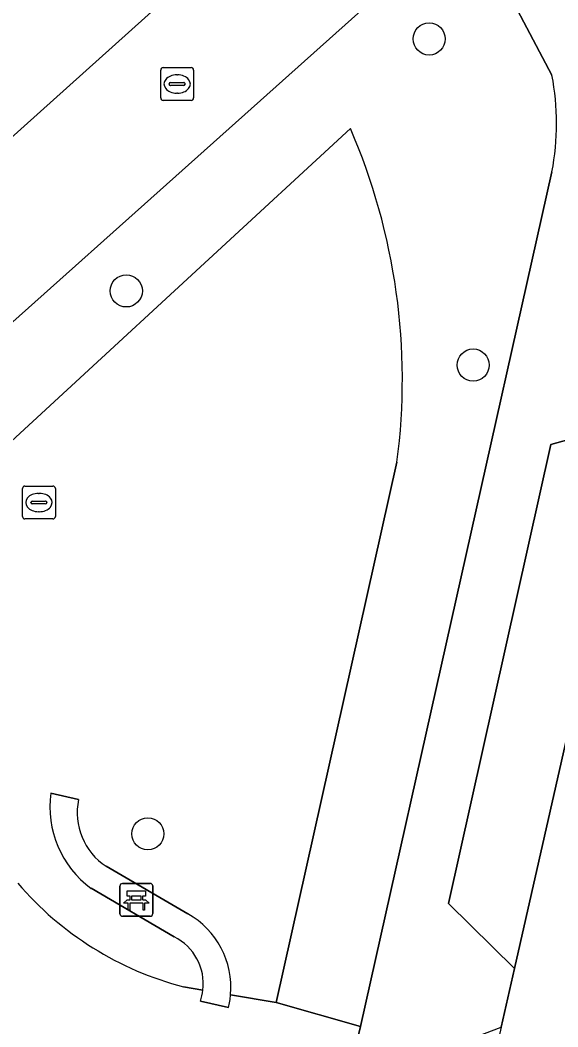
# Model space of a CAD drawing. Extents: x 162172 to 163187, y 382874 to 383685.
# Drawn here: x 163000.22 to 163016.6, y 383406.36 to 383437.03 of the extents above; entities that cross this region are included whole.
import ezdxf

# ---------------------------------------------------------------- set-up
doc = ezdxf.new("R2010")
doc.units = 0
for name, color, linetype in [('IMGEO_Bank', 7, 'Continuous'), ('IMGEO_Boom', 7, 'Continuous'), ('IMGEO_Erf', 7, 'Continuous'), ('IMGEO_Groenvoorziening', 7, 'Continuous'), ('IMGEO_Kolk', 7, 'Continuous'), ('IMGEO_Rijbaan_lokaal_open', 7, 'Continuous'), ('IMGEO_Rioolput', 7, 'Continuous'), ('IMGEO_Terreindeel_gesloten', 7, 'Continuous'), ('IMGEO_Voetpad_halfverhard', 7, 'Continuous'), ('IMGEO_Voetpad_open', 7, 'Continuous')]:
    doc.layers.add(name, color=color, linetype=linetype)

msp = doc.modelspace()

# ---------------------------------------------------------------- linework, layer by layer
at = {"layer": 'IMGEO_Bank'}
for p, q in [((163003.262, 383409.803), (163003.262, 383410.644)), ((163003.262, 383410.644), (163003.262, 383409.803)), ((163003.337, 383410.728), (163004.178, 383410.728)), ((163004.178, 383410.728), (163003.337, 383410.728)), ((163004.262, 383410.653), (163004.262, 383409.812)), ((163004.262, 383409.812), (163004.262, 383410.653)), ((163003.571, 383410.234), (163003.571, 383410.34)), ((163003.615, 383410.34), (163003.615, 383410.234)), ((163003.903, 383410.346), (163003.621, 383410.346)), ((163003.621, 383410.228), (163003.903, 383410.228)), ((163003.909, 383410.234), (163003.909, 383410.34)), ((163003.953, 383410.34), (163003.953, 383410.234)), ((163003.959, 383410.126), (163003.566, 383410.126)), ((163004.187, 383409.728), (163003.346, 383409.728)), ((163003.346, 383409.728), (163004.187, 383409.728))]:
    msp.add_line(p, q, dxfattribs=at)
for points in [[(163003.565, 383410.346), (163003.479, 383410.346), (163003.479, 383410.507), (163004.042, 383410.507), (163004.042, 383410.346), (163003.959, 383410.346)], [(163003.509, 383410.126), (163003.367, 383410.126), (163003.479, 383410.228), (163003.565, 383410.228)], [(163003.959, 383410.228), (163004.042, 383410.228), (163004.154, 383410.126), (163004.015, 383410.126)], [(163003.559, 383410.119), (163003.559, 383409.912), (163003.516, 383409.912), (163003.516, 383410.119)], [(163004.009, 383410.119), (163004.009, 383409.912), (163003.965, 383409.912), (163003.965, 383410.119)]]:
    msp.add_lwpolyline(points, dxfattribs=at)
for centre, radius, start, end in [((163003.34, 383410.65), 0.0779, 92.4484, 184.2845), ((163003.34, 383410.65), 0.0779, 92.4484, 184.2845), ((163004.184, 383410.65), 0.0779, 2.4484, 94.2845), ((163004.184, 383410.65), 0.0779, 2.4484, 94.2845), ((163003.564, 383410.339), 0.00671, 2.8957, 87.1043), ((163003.564, 383410.235), 0.00671, 272.8957, 357.1043), ((163003.621, 383410.339), 0.00671, 92.8957, 177.1043), ((163003.621, 383410.235), 0.00671, 182.8957, 267.1043), ((163003.903, 383410.339), 0.00671, 2.8957, 87.1043), ((163003.903, 383410.235), 0.00671, 272.8957, 357.1043), ((163003.96, 383410.339), 0.00671, 92.8957, 177.1043), ((163003.96, 383410.235), 0.00671, 182.8957, 267.1043), ((163003.509, 383410.119), 0.00671, 2.8957, 87.1043), ((163003.566, 383410.119), 0.00671, 92.8957, 177.1043), ((163003.958, 383410.119), 0.00671, 2.8957, 87.1043), ((163004.015, 383410.119), 0.00671, 92.8957, 177.1043), ((163003.34, 383409.806), 0.0779, 182.4484, 274.2845), ((163003.34, 383409.806), 0.0779, 182.4484, 274.2845), ((163004.184, 383409.806), 0.0779, 272.4484, 4.2845), ((163004.184, 383409.806), 0.0779, 272.4484, 4.2845)]:
    msp.add_arc(centre, radius, start, end, dxfattribs=at)
at = {"layer": 'IMGEO_Boom'}
for centre in [(163012.677, 383436.454), (163003.455, 383428.778), (163014.016, 383426.521), (163004.112, 383412.241)]:
    msp.add_circle(centre, 0.489, dxfattribs=at)
at = {"layer": 'IMGEO_Erf'}
msp.add_lwpolyline([(163011.861, 383444.157), (163004.216, 383459.722), (163003.769, 383459.502), (163009.733, 383447.414), (163004.831, 383443.016), (163000.374, 383439.017), (162995.916, 383435.018), (162991.459, 383431.019), (162987.003, 383427.021), (162982.546, 383423.022), (162978.088, 383419.023), (162973.631, 383415.024), (162969.174, 383411.025), (162964.717, 383407.026), (162960.292, 383403.056), (162962.892, 383400.162)], close=True, dxfattribs=at)
at = {"layer": 'IMGEO_Groenvoorziening'}
for points in [[(163016.414, 383435.351), (163013.84, 383440.229), (162990.828, 383419.638), (162993.022, 383417.804), (163010.278, 383433.725)], [(163010.278, 383433.725), (162993.022, 383417.804)], [(163011.697, 383423.565), (163008.022, 383407.105), (163010.585, 383406.368), (163016.414, 383432.41)], [(163006.632, 383407.338), (163008.022, 383407.105), (163011.697, 383423.565)], [(163001.157, 383413.481), (163002.004, 383413.286)], [(163002.845, 383411.251), (163005.331, 383409.805)], [(163004.914, 383409.103), (163002.387, 383410.58)], [(163005.2, 383407.578), (163005.789, 383407.479)]]:
    msp.add_lwpolyline(points, dxfattribs=at)
msp.add_lwpolyline([(163019.047, 383424.802), (163019.055, 383424.84), (163016.386, 383424.1), (163013.265, 383410.116), (163015.272, 383408.136)], close=True, dxfattribs=at)
for centre, radius, start, end in [((163008.871, 383433.881), 7.685, 348.9686, 11.0314), ((162992.59, 383426.076), 19.271, 352.5146, 23.387), ((162992.59, 383426.076), 19.271, 352.5146, 23.387), ((163004.208, 383413.063), 3.08, 172.2071, 233.7459), ((163003.907, 383412.881), 1.946, 167.995, 236.9124), ((163007.726, 383417.234), 9.981, 220.6349, 255.338), ((163004.052, 383407.554), 2.589, 355.209, 60.4019), ((163004.194, 383407.667), 1.606, 353.265, 63.366)]:
    msp.add_arc(centre, radius, start, end, dxfattribs=at)
at = {"layer": 'IMGEO_Kolk'}
for p, q in [((163004.503, 383434.656), (163004.503, 383435.508)), ((163004.578, 383435.582), (163005.43, 383435.582)), ((163004.991, 383435.362), (163005.016, 383435.362)), ((163005.504, 383435.508), (163005.504, 383434.656)), ((163004.762, 383435.076), (163004.762, 383435.088)), ((163005.2, 383435.039), (163004.802, 383435.039)), ((163004.805, 383435.125), (163005.203, 383435.125)), ((163005.246, 383435.088), (163005.246, 383435.076)), ((163005.014, 383434.802), (163004.989, 383434.802)), ((163005.43, 383434.582), (163004.578, 383434.582))]:
    msp.add_line(p, q, dxfattribs=at)
for points in [[(163004.503, 383434.656), (163004.503, 383435.508)], [(163004.578, 383435.582), (163005.43, 383435.582)], [(163005.504, 383435.508), (163005.504, 383434.656)], [(163005.43, 383434.582), (163004.578, 383434.582)]]:
    msp.add_lwpolyline(points, dxfattribs=at)
for centre, radius, start, end in [((163004.58, 383435.506), 0.0765, 91.552, 178.448), ((163004.58, 383435.506), 0.0765, 91.552, 178.448), ((163005.428, 383435.506), 0.0765, 1.552, 88.448), ((163005.428, 383435.506), 0.0765, 1.552, 88.448), ((163004.802, 383435.085), 0.0403, 85.8775, 175.7526), ((163004.799, 383435.075), 0.0366, 178.938, 274.7102), ((163005.203, 383435.082), 0.043, 264.8664, 352.4533), ((163005.207, 383435.087), 0.0386, 1.7309, 96.639), ((163004.58, 383434.658), 0.0765, 181.552, 268.448), ((163004.58, 383434.658), 0.0765, 181.552, 268.448), ((163005.428, 383434.658), 0.0765, 271.552, 358.448), ((163005.428, 383434.658), 0.0765, 271.552, 358.448)]:
    msp.add_arc(centre, radius, start, end, dxfattribs=at)
for centre, major_axis, ratio, start_param, end_param in [((163004.99, 383435.082), (-0.387, 0.002), 0.722429, 4.712389, 7.853982), ((163005.015, 383435.082), (-0.39, 0.002), 0.717154, 1.570796, 4.712389)]:
    msp.add_ellipse(centre, major_axis=major_axis, ratio=ratio, start_param=start_param, end_param=end_param, dxfattribs=at)
at = {"layer": 'IMGEO_Rijbaan_lokaal_open'}
msp.add_lwpolyline([(163022.354, 383423.663), (163022.436, 383424.025), (163019.047, 383424.802), (163015.272, 383408.136), (163014.868, 383406.351), (163011.829, 383392.937), (163011.407, 383391.075), (163008.426, 383377.913), (163006.353, 383368.763), (163003.068, 383354.264), (163002.899, 383353.516), (163002.732, 383353.18), (163002.539, 383353.053)], dxfattribs=at)
at = {"layer": 'IMGEO_Rioolput'}
for p, q in [((163000.294, 383421.906), (163000.294, 383422.758)), ((163000.369, 383422.832), (163001.221, 383422.832)), ((163001.295, 383422.758), (163001.295, 383421.906)), ((163000.782, 383422.612), (163000.807, 383422.612)), ((163000.553, 383422.326), (163000.553, 383422.338)), ((163000.991, 383422.289), (163000.593, 383422.289)), ((163000.596, 383422.375), (163000.994, 383422.375)), ((163001.037, 383422.338), (163001.037, 383422.326)), ((163001.221, 383421.832), (163000.369, 383421.832)), ((163000.805, 383422.052), (163000.78, 383422.052))]:
    msp.add_line(p, q, dxfattribs=at)
for points in [[(163000.294, 383421.906), (163000.294, 383422.758)], [(163000.369, 383422.832), (163001.221, 383422.832)], [(163001.295, 383422.758), (163001.295, 383421.906)], [(163001.221, 383421.832), (163000.369, 383421.832)]]:
    msp.add_lwpolyline(points, dxfattribs=at)
for centre, radius, start, end in [((163000.371, 383422.756), 0.0765, 91.552, 178.448), ((163000.371, 383422.756), 0.0765, 91.552, 178.448), ((163001.219, 383422.756), 0.0765, 1.552, 88.448), ((163001.219, 383422.756), 0.0765, 1.552, 88.448), ((163000.593, 383422.335), 0.0403, 85.8775, 175.7526), ((163000.59, 383422.325), 0.0366, 178.938, 274.7102), ((163000.994, 383422.332), 0.043, 264.8664, 352.4533), ((163000.998, 383422.337), 0.0386, 1.7309, 96.639), ((163000.371, 383421.908), 0.0765, 181.552, 268.448), ((163000.371, 383421.908), 0.0765, 181.552, 268.448), ((163001.219, 383421.908), 0.0765, 271.552, 358.448), ((163001.219, 383421.908), 0.0765, 271.552, 358.448)]:
    msp.add_arc(centre, radius, start, end, dxfattribs=at)
for centre, major_axis, ratio, start_param, end_param in [((163000.781, 383422.332), (-0.387, 0.002), 0.722429, 4.712389, 7.853982), ((163000.806, 383422.332), (-0.39, 0.002), 0.717154, 1.570796, 4.712389)]:
    msp.add_ellipse(centre, major_axis=major_axis, ratio=ratio, start_param=start_param, end_param=end_param, dxfattribs=at)
at = {"layer": 'IMGEO_Terreindeel_gesloten'}
for points in [[(163002.004, 383413.286), (163001.157, 383413.481)], [(163005.331, 383409.805), (163002.845, 383411.251)], [(163002.387, 383410.58), (163004.914, 383409.103)], [(163005.711, 383407.139), (163006.57, 383406.948)]]:
    msp.add_lwpolyline(points, dxfattribs=at)
for centre, radius, start, end in [((163004.208, 383413.063), 3.08, 172.2071, 233.7459), ((163003.907, 383412.881), 1.946, 167.995, 236.9124), ((163004.052, 383407.554), 2.589, 355.209, 60.4019), ((163004.194, 383407.667), 1.606, 353.265, 63.366), ((163004.146, 383407.677), 1.654, 341.0278, 353.1307), ((163004.216, 383407.522), 2.423, 346.2932, 355.6409)]:
    msp.add_arc(centre, radius, start, end, dxfattribs=at)
at = {"layer": 'IMGEO_Voetpad_halfverhard'}
for points in [[(163005.789, 383407.479), (163005.2, 383407.578)], [(163002.464, 383405.983), (163007.887, 383404.951), (163010.104, 383404.377), (163010.585, 383406.368), (163008.022, 383407.105), (163006.632, 383407.338)], [(163006.57, 383406.948), (163005.711, 383407.139)]]:
    msp.add_lwpolyline(points, dxfattribs=at)
for centre, radius, start, end in [((163007.726, 383417.234), 9.981, 220.6349, 255.338), ((163004.146, 383407.677), 1.654, 341.0278, 353.1307), ((163004.216, 383407.522), 2.423, 346.2932, 355.6409)]:
    msp.add_arc(centre, radius, start, end, dxfattribs=at)
at = {"layer": 'IMGEO_Voetpad_open'}
for points in [[(163019.26, 383434.031), (163017.487, 383437.656), (163005.254, 383462.236), (163004.86, 383462.065), (163002.634, 383466.492), (163003.061, 383466.766), (162992.509, 383487.83), (162989.188, 383494.422), (162988.548, 383495.581), (162985.706, 383494.911), (162985.982, 383494.818), (162986.966, 383494.485), (162993.518, 383481.404), (162993.117, 383481.202), (162995.833, 383475.777), (162998.519, 383470.412), (163001.17, 383465.115), (163003.769, 383459.502), (163004.216, 383459.722), (163011.861, 383444.157), (163013.84, 383440.229), (163016.414, 383435.351)], [(163016.414, 383432.41), (163010.585, 383406.368), (163010.104, 383404.377), (163003.962, 383377.21), (163003.064, 383373.327)], [(163006.353, 383368.763), (163008.426, 383377.913), (163005.87, 383377.105), (163005.749, 383377.129), (163008.752, 383390.267), (163011.407, 383391.075), (163011.829, 383392.937), (163009.734, 383394.721), (163012.153, 383405.316), (163014.868, 383406.351), (163015.272, 383408.136), (163013.265, 383410.116), (163016.386, 383424.1), (163019.055, 383424.84), (163019.89, 383428.742)]]:
    msp.add_lwpolyline(points, dxfattribs=at)
msp.add_lwpolyline([(163013.84, 383440.229), (163011.861, 383444.157), (162962.892, 383400.162), (162961.317, 383398.747), (162932.864, 383373.217), (162931.602, 383372.084), (162916.26, 383358.318), (162919.375, 383354.875), (162934.664, 383368.574), (162935.984, 383369.757), (162952.39, 383384.456), (162953.291, 383385.263), (162966.272, 383396.894), (162983.431, 383377.762), (163003.064, 383373.327), (163003.962, 383377.21), (162999.557, 383378.234), (162985.33, 383381.541), (162983.974, 383383.054), (162973.554, 383394.671), (162968.868, 383399.895), (162989.41, 383418.37), (162990.828, 383419.638)], close=True, dxfattribs=at)
msp.add_arc((163008.871, 383433.881), 7.685, 348.9686, 11.0314, dxfattribs=at)

doc.saveas('drawing.dxf')
